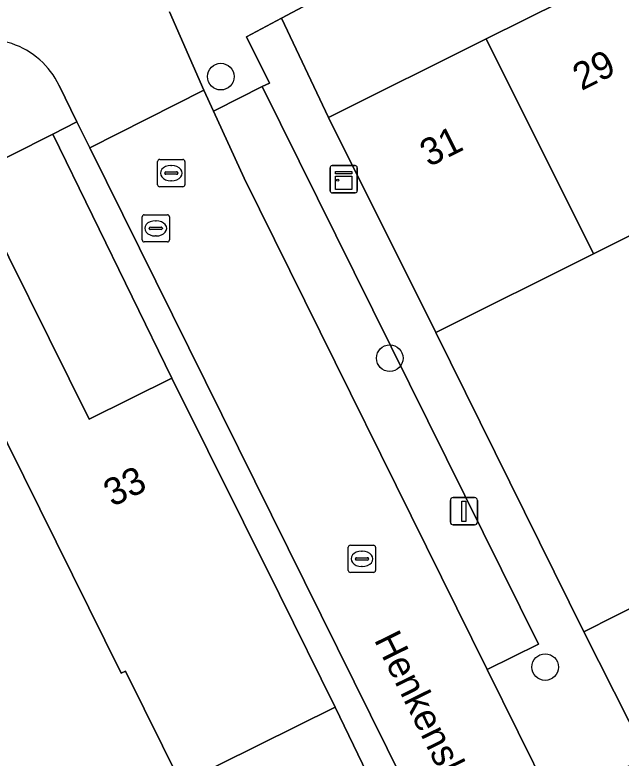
# Model space of a CAD drawing. Extents: x 157793 to 159380, y 380877 to 382313.
# Drawn here: x 158218.59 to 158240.87, y 381573.58 to 381600.88 of the extents above; entities that cross this region are included whole.
import ezdxf

# ---------------------------------------------------------------- set-up
doc = ezdxf.new("R2010")
doc.units = 0
for name, color, linetype in [('IMGEO_Boom', 7, 'Continuous'), ('IMGEO_Brandkraan', 7, 'Continuous'), ('IMGEO_Erf', 7, 'Continuous'), ('IMGEO_Kast', 7, 'Continuous'), ('IMGEO_Kolk', 7, 'Continuous'), ('IMGEO_Lichtmast', 7, 'Continuous'), ('IMGEO_Muur', 7, 'Continuous'), ('IMGEO_Openbare_ruimte_label', 7, 'Continuous'), ('IMGEO_Pand', 7, 'Continuous'), ('IMGEO_Pand_nummerreeks', 7, 'Continuous'), ('IMGEO_Parkeervlak_open', 7, 'Continuous'), ('IMGEO_Rijbaan_lokaal_open', 7, 'Continuous'), ('IMGEO_Voetpad_open', 7, 'Continuous')]:
    doc.layers.add(name, color=color, linetype=linetype)

msp = doc.modelspace()

# ---------------------------------------------------------------- linework, layer by layer
at = {"layer": 'IMGEO_Boom'}
for centre in [(158226.157, 381598.615), (158232.365, 381588.272), (158238.077, 381576.925)]:
    msp.add_circle(centre, 0.489, dxfattribs=at)
at = {"layer": 'IMGEO_Brandkraan'}
for p, q in [((158223.266, 381592.615), (158223.266, 381593.467)), ((158223.341, 381593.541), (158224.193, 381593.541)), ((158223.754, 381593.321), (158223.779, 381593.321)), ((158224.267, 381593.467), (158224.267, 381592.615)), ((158223.525, 381593.035), (158223.525, 381593.047)), ((158223.568, 381593.084), (158223.966, 381593.084)), ((158224.009, 381593.047), (158224.009, 381593.035)), ((158223.963, 381592.998), (158223.565, 381592.998)), ((158223.777, 381592.761), (158223.752, 381592.761)), ((158224.193, 381592.541), (158223.341, 381592.541))]:
    msp.add_line(p, q, dxfattribs=at)
for points in [[(158223.266, 381592.615), (158223.266, 381593.467)], [(158223.341, 381593.541), (158224.193, 381593.541)], [(158224.267, 381593.467), (158224.267, 381592.615)], [(158224.193, 381592.541), (158223.341, 381592.541)]]:
    msp.add_lwpolyline(points, dxfattribs=at)
for centre, radius, start, end in [((158223.343, 381593.465), 0.0765, 91.552, 178.448), ((158223.343, 381593.465), 0.0765, 91.552, 178.448), ((158224.191, 381593.465), 0.0765, 1.552, 88.448), ((158224.191, 381593.465), 0.0765, 1.552, 88.448), ((158223.565, 381593.044), 0.0403, 85.8775, 175.7526), ((158223.562, 381593.034), 0.0366, 178.938, 274.7102), ((158223.966, 381593.041), 0.043, 264.8664, 352.4533), ((158223.97, 381593.046), 0.0386, 1.7309, 96.639), ((158223.343, 381592.617), 0.0765, 181.552, 268.448), ((158223.343, 381592.617), 0.0765, 181.552, 268.448), ((158224.191, 381592.617), 0.0765, 271.552, 358.448), ((158224.191, 381592.617), 0.0765, 271.552, 358.448)]:
    msp.add_arc(centre, radius, start, end, dxfattribs=at)
for centre, major_axis, ratio, start_param, end_param in [((158223.753, 381593.041), (-0.387, 0.002), 0.722429, 4.712389, 7.853982), ((158223.778, 381593.041), (-0.39, 0.002), 0.717154, 1.570796, 4.712389)]:
    msp.add_ellipse(centre, major_axis=major_axis, ratio=ratio, start_param=start_param, end_param=end_param, dxfattribs=at)
at = {"layer": 'IMGEO_Erf'}
for points in [[(158251.002, 381612.779), (158228.387, 381600.769), (158230.119, 381597.11), (158235.907, 381599.999), (158241.544, 381602.813), (158247.181, 381605.626), (158252.968, 381608.515), (158251.372, 381611.578), (158251.569, 381611.717)], [(158239.504, 381578.222), (158245.321, 381581.163), (158246.986, 381577.872), (158249.811, 381579.296), (158248.398, 381582.092), (158251.186, 381583.502), (158253.916, 381584.882), (158255.329, 381582.086), (158261.224, 381584.916), (158259.842, 381587.684), (158262.626, 381589.074), (158256.91, 381600.62), (158251.122, 381597.731), (158245.486, 381594.918), (158239.852, 381592.105), (158234.06, 381589.214)], [(158219.989, 381596.506), (158216.886, 381594.948), (158221.315, 381586.03), (158224.361, 381587.542)]]:
    msp.add_lwpolyline(points, close=True, dxfattribs=at)
msp.add_lwpolyline([(158216.482, 381554.878), (158221.653, 381557.588), (158221.644, 381557.607), (158221.544, 381557.808), (158220.379, 381560.158), (158220.733, 381560.334), (158223.008, 381561.463), (158225.89, 381562.895), (158227.258, 381560.111), (158227.691, 381560.304), (158229.849, 381561.295), (158232.653, 381562.699), (158231.242, 381565.571), (158231.674, 381565.785), (158234.381, 381567.129), (158230.365, 381575.451), (158224.704, 381572.641), (158219.1, 381569.859), (158217.592, 381572.897)], dxfattribs=at)
at = {"layer": 'IMGEO_Kast'}
for p, q in [((158230.173, 381594.42), (158230.173, 381595.261)), ((158230.173, 381595.261), (158230.173, 381594.42)), ((158230.248, 381595.345), (158231.089, 381595.345)), ((158231.089, 381595.345), (158230.248, 381595.345)), ((158231.173, 381595.27), (158231.173, 381594.429)), ((158231.173, 381594.429), (158231.173, 381595.27)), ((158231.098, 381594.345), (158230.257, 381594.345)), ((158230.257, 381594.345), (158231.098, 381594.345))]:
    msp.add_line(p, q, dxfattribs=at)
for points in [[(158230.368, 381595.135), (158230.968, 381595.135), (158230.968, 381595.05), (158230.368, 381595.05), (158230.368, 381595.135)], [(158230.368, 381594.96), (158230.968, 381594.96), (158230.968, 381594.471), (158230.368, 381594.471), (158230.368, 381594.96)]]:
    msp.add_lwpolyline(points, dxfattribs=at)
msp.add_circle((158230.452, 381594.809), 0.0377, dxfattribs=at)
for centre, start, end in [((158230.251, 381595.267), 92.4484, 184.2845), ((158230.251, 381595.267), 92.4484, 184.2845), ((158231.095, 381595.267), 2.4484, 94.2845), ((158231.095, 381595.267), 2.4484, 94.2845), ((158230.251, 381594.423), 182.4484, 274.2845), ((158230.251, 381594.423), 182.4484, 274.2845), ((158231.095, 381594.423), 272.4484, 4.2845), ((158231.095, 381594.423), 272.4484, 4.2845)]:
    msp.add_arc(centre, 0.0779, start, end, dxfattribs=at)
at = {"layer": 'IMGEO_Kolk'}
for p, q in [((158223.835, 381594.645), (158223.835, 381595.497)), ((158223.91, 381595.571), (158224.762, 381595.571)), ((158224.836, 381595.497), (158224.836, 381594.645)), ((158224.323, 381595.351), (158224.348, 381595.351)), ((158224.094, 381595.065), (158224.094, 381595.077)), ((158224.532, 381595.028), (158224.134, 381595.028)), ((158224.137, 381595.114), (158224.535, 381595.114)), ((158224.578, 381595.077), (158224.578, 381595.065)), ((158224.346, 381594.791), (158224.321, 381594.791)), ((158224.762, 381594.571), (158223.91, 381594.571)), ((158230.842, 381580.474), (158230.842, 381581.326)), ((158230.917, 381581.4), (158231.769, 381581.4)), ((158231.843, 381581.326), (158231.843, 381580.474)), ((158231.33, 381581.18), (158231.355, 381581.18)), ((158231.101, 381580.894), (158231.101, 381580.906)), ((158231.539, 381580.857), (158231.141, 381580.857)), ((158231.144, 381580.943), (158231.542, 381580.943)), ((158231.585, 381580.906), (158231.585, 381580.894)), ((158231.353, 381580.62), (158231.328, 381580.62)), ((158231.769, 381580.4), (158230.917, 381580.4))]:
    msp.add_line(p, q, dxfattribs=at)
for points in [[(158223.835, 381594.645), (158223.835, 381595.497)], [(158223.91, 381595.571), (158224.762, 381595.571)], [(158224.836, 381595.497), (158224.836, 381594.645)], [(158224.762, 381594.571), (158223.91, 381594.571)], [(158230.842, 381580.474), (158230.842, 381581.326)], [(158230.917, 381581.4), (158231.769, 381581.4)], [(158231.843, 381581.326), (158231.843, 381580.474)], [(158231.769, 381580.4), (158230.917, 381580.4)]]:
    msp.add_lwpolyline(points, dxfattribs=at)
for centre, radius, start, end in [((158223.912, 381595.495), 0.0765, 91.552, 178.448), ((158223.912, 381595.495), 0.0765, 91.552, 178.448), ((158224.76, 381595.495), 0.0765, 1.552, 88.448), ((158224.76, 381595.495), 0.0765, 1.552, 88.448), ((158224.134, 381595.074), 0.0403, 85.8775, 175.7526), ((158224.131, 381595.064), 0.0366, 178.938, 274.7102), ((158224.535, 381595.071), 0.043, 264.8664, 352.4533), ((158224.539, 381595.076), 0.0386, 1.7309, 96.639), ((158223.912, 381594.647), 0.0765, 181.552, 268.448), ((158223.912, 381594.647), 0.0765, 181.552, 268.448), ((158224.76, 381594.647), 0.0765, 271.552, 358.448), ((158224.76, 381594.647), 0.0765, 271.552, 358.448), ((158230.919, 381581.324), 0.0765, 91.552, 178.448), ((158230.919, 381581.324), 0.0765, 91.552, 178.448), ((158231.767, 381581.324), 0.0765, 1.552, 88.448), ((158231.767, 381581.324), 0.0765, 1.552, 88.448), ((158231.141, 381580.903), 0.0403, 85.8775, 175.7526), ((158231.138, 381580.893), 0.0366, 178.938, 274.7102), ((158231.542, 381580.9), 0.043, 264.8664, 352.4533), ((158231.546, 381580.905), 0.0386, 1.7309, 96.639), ((158230.919, 381580.476), 0.0765, 181.552, 268.448), ((158230.919, 381580.476), 0.0765, 181.552, 268.448), ((158231.767, 381580.476), 0.0765, 271.552, 358.448), ((158231.767, 381580.476), 0.0765, 271.552, 358.448)]:
    msp.add_arc(centre, radius, start, end, dxfattribs=at)
for centre, major_axis, ratio, start_param, end_param in [((158224.322, 381595.071), (-0.387, 0.002), 0.722429, 4.712389, 7.853982), ((158224.347, 381595.071), (-0.39, 0.002), 0.717154, 1.570796, 4.712389), ((158231.329, 381580.9), (-0.387, 0.002), 0.722429, 4.712389, 7.853982), ((158231.354, 381580.9), (-0.39, 0.002), 0.717154, 1.570796, 4.712389)]:
    msp.add_ellipse(centre, major_axis=major_axis, ratio=ratio, start_param=start_param, end_param=end_param, dxfattribs=at)
at = {"layer": 'IMGEO_Lichtmast'}
for p, q in [((158234.595, 381582.249), (158234.595, 381583.049)), ((158234.595, 381583.049), (158234.595, 381582.249)), ((158234.695, 381583.149), (158235.485, 381583.149)), ((158235.485, 381583.149), (158234.695, 381583.149)), ((158235.585, 381583.049), (158235.585, 381582.249)), ((158235.585, 381582.249), (158235.585, 381583.049)), ((158235.485, 381582.149), (158234.695, 381582.149)), ((158234.695, 381582.149), (158235.485, 381582.149))]:
    msp.add_line(p, q, dxfattribs=at)
msp.add_lwpolyline([(158235.015, 381583.024), (158235.165, 381583.024), (158235.165, 381582.274), (158235.015, 381582.274), (158235.015, 381583.024)], dxfattribs=at)
for centre, start, end in [((158234.695, 381583.049), 90, 180), ((158234.695, 381583.049), 90, 180), ((158235.485, 381583.049), 0, 90), ((158235.485, 381583.049), 360, 90), ((158234.695, 381582.249), 180, 270), ((158234.695, 381582.249), 180, 270), ((158235.485, 381582.249), 270, 0), ((158235.485, 381582.249), 270, 0)]:
    msp.add_arc(centre, 0.1, start, end, dxfattribs=at)
at = {"layer": 'IMGEO_Muur'}
msp.add_lwpolyline([(158230.365, 381575.451), (158234.381, 381567.129)], dxfattribs=at)
at = {"layer": 'IMGEO_Pand'}
for points in [[(158239.852, 381592.105), (158245.486, 381594.918), (158241.544, 381602.813), (158235.907, 381599.999)], [(158239.852, 381592.105), (158235.907, 381599.999), (158230.119, 381597.11), (158234.06, 381589.214)], [(158224.704, 381572.641), (158230.365, 381575.451), (158228.311, 381579.587), (158224.361, 381587.542), (158221.315, 381586.03), (158216.886, 381594.948), (158214.125, 381593.577), (158222.498, 381576.701), (158222.651, 381576.777)], [(158224.704, 381572.641), (158222.651, 381576.777), (158222.498, 381576.701), (158214.125, 381593.577), (158211.473, 381592.26), (158211.381, 381592.214), (158215.809, 381583.295), (158212.715, 381581.759), (158213.251, 381580.679), (158213.444, 381580.775), (158216.851, 381573.899), (158217.045, 381573.995), (158217.592, 381572.897), (158219.1, 381569.859)], [(158241.168, 381574.93), (158246.986, 381577.872), (158245.321, 381581.163), (158239.504, 381578.222)]]:
    msp.add_lwpolyline(points, close=True, dxfattribs=at)
at = {"layer": 'IMGEO_Parkeervlak_open'}
msp.add_lwpolyline([(158235.941, 381576.836), (158237.83, 381577.762), (158227.677, 381598.247), (158225.982, 381597.392), (158225.89, 381597.35), (158227.014, 381594.882)], close=True, dxfattribs=at)
at = {"layer": 'IMGEO_Rijbaan_lokaal_open'}
msp.add_lwpolyline([(158220.214, 381598.29), (158220.86, 381596.956), (158221.342, 381595.998), (158225.527, 381598.112), (158224.274, 381601)], dxfattribs=at)
msp.add_lwpolyline([(158227.014, 381594.882), (158225.89, 381597.35), (158225.527, 381598.112), (158221.342, 381595.998), (158252.296, 381533.479), (158256.481, 381535.423), (158252.887, 381542.755), (158249.583, 381549.497), (158245.054, 381558.421), (158235.941, 381576.836)], close=True, dxfattribs=at)
msp.add_arc((158217.544, 381597.02), 2.957, 25.4454, 117.846, dxfattribs=at)
at = {"layer": 'IMGEO_Voetpad_open'}
for points in [[(158224.274, 381601), (158225.527, 381598.112), (158225.89, 381597.35), (158225.982, 381597.392), (158227.677, 381598.247), (158227.95, 381598.381), (158227.103, 381600.073), (158228.387, 381600.769), (158251.002, 381612.779)], [(158194.165, 381583.344), (158199.883, 381586.769), (158199.732, 381587.041), (158204.907, 381590.073), (158205.095, 381589.838), (158210.945, 381593.215), (158211.473, 381592.26), (158214.125, 381593.577), (158216.886, 381594.948), (158219.989, 381596.506), (158220.86, 381596.956), (158220.214, 381598.29)], [(158221.342, 381595.998), (158220.86, 381596.956), (158219.989, 381596.506), (158224.361, 381587.542), (158228.311, 381579.587), (158230.365, 381575.451), (158234.381, 381567.129), (158235.803, 381564.265), (158234.718, 381563.726), (158235.455, 381562.238), (158236.922, 381559.275), (158242.545, 381547.917), (158245.268, 381542.416), (158252.294, 381528.223), (158255.147, 381522.693)], [(158256.839, 381523.527), (158254.145, 381528.736), (158254.549, 381528.928), (158252.296, 381533.479), (158221.342, 381595.998)]]:
    msp.add_lwpolyline(points, dxfattribs=at)
msp.add_lwpolyline([(158239.504, 381578.222), (158234.06, 381589.214), (158230.119, 381597.11), (158228.387, 381600.769), (158227.103, 381600.073), (158227.95, 381598.381), (158227.677, 381598.247), (158237.83, 381577.762), (158235.941, 381576.836), (158245.054, 381558.421), (158249.583, 381549.497), (158252.887, 381542.755), (158254.456, 381543.47), (158253.32, 381545.944), (158248.865, 381555.221), (158247.175, 381558.564), (158241.542, 381570.002), (158240.144, 381572.842), (158241.24, 381573.337), (158241.845, 381573.643), (158241.168, 381574.93)], close=True, dxfattribs=at)
msp.add_arc((158217.544, 381597.02), 2.957, 25.4454, 117.846, dxfattribs=at)

# ---------------------------------------------------------------- texts
at = {"layer": 'IMGEO_Openbare_ruimte_label'}
msp.add_text('Henkenshage', height=1, rotation=296.2319, dxfattribs=at).set_placement((158231.776, 381577.93))
at = {"layer": 'IMGEO_Pand_nummerreeks'}
for s, rotation, p in [('29', 26.5259, (158239.414, 381598.083)), ('31', 26.5259, (158233.802, 381595.282)), ('33', 26.3993, (158222.173, 381582.795))]:
    msp.add_text(s, height=1, rotation=rotation, dxfattribs=at).set_placement(p)

doc.saveas('drawing.dxf')
